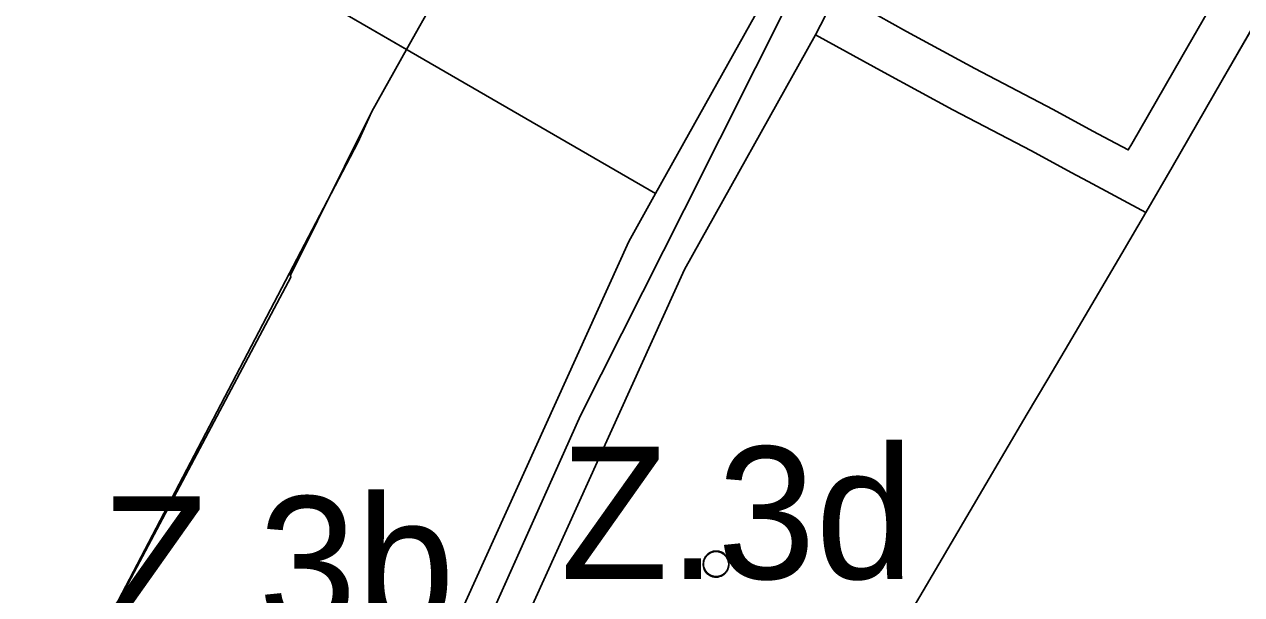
# Model space of a CAD drawing. Extents: x -555509 to -553005, y -1186756 to -1182560.
# Drawn here: x -554876.1 to -554719.5, y -1185394.3 to -1185321 of the extents above; entities that cross this region are included whole.
import ezdxf

# ---------------------------------------------------------------- set-up
doc = ezdxf.new("R2010")
doc.units = 0
for name, color, linetype in [('Level 15', 7, 'Continuous'), ('Level 36', 7, 'Continuous'), ('Level 4', 7, 'Continuous'), ('Level 46', 7, 'Continuous'), ('Level 52', 7, 'Continuous'), ('Level 56', 7, 'Continuous'), ('Level 6', 7, 'Continuous'), ('navrh_BV', 7, 'Continuous'), ('OBRYS_PLOCH', 7, 'Continuous'), ('rezerva_BV', 7, 'Continuous'), ('stav_AP', 7, 'Continuous'), ('stav_BV', 7, 'Continuous'), ('stav_PU', 7, 'Continuous'), ('stav_ZZ', 7, 'Continuous')]:
    doc.layers.add(name, color=color, linetype=linetype)

msp = doc.modelspace()

# ---------------------------------------------------------------- linework, layer by layer
at = {"layer": 'Level 15'}
for p, q in [((-554791.22, -1185344.83), (-554771.69, -1185306.03)), ((-554804.53, -1185371.26), (-554791.22, -1185344.83)), ((-554807.68, -1185369.52), (-554823.22, -1185403.79)), ((-554819.98, -1185405.63), (-554804.53, -1185371.26))]:
    msp.add_line(p, q, dxfattribs=at)
for points in [[(-554774.2, -1185304.73), (-554781.36, -1185318.51), (-554794.88, -1185342.72)], [(-554794.88, -1185342.72), (-554798.33, -1185348.89), (-554807.68, -1185369.52)]]:
    msp.add_lwpolyline(points, dxfattribs=at)
at = {"layer": 'Level 36'}
for p, q in [((-554813.94, -1185300.96), (-554826.92, -1185324.2)), ((-554826.92, -1185324.2), (-554831.39, -1185332.2)), ((-554831.39, -1185332.2), (-554841.88, -1185353.31)), ((-554841.88, -1185353.31), (-554841.76, -1185353.38))]:
    msp.add_line(p, q, dxfattribs=at)
msp.add_lwpolyline([(-554841.76, -1185353.38), (-554871.53, -1185409.38), (-554894.36, -1185471.66), (-554888.92, -1185474.12), (-554853.01, -1185482.98), (-554857.96, -1185501.02), (-554854.76, -1185500.41), (-554849, -1185498.59), (-554849.65, -1185504.21), (-554807.22, -1185493.38), (-554794.19, -1185489.23), (-554775.16, -1185478.6), (-554760.96, -1185470.31)], dxfattribs=at)
at = {"layer": 'Level 4'}
for centre in [(-554787.11, -1185390.4), (-554787.11, -1185390.4), (-554787.09, -1185390.32)]:
    msp.add_circle(centre, 1.64, dxfattribs=at)
at = {"layer": 'Level 52'}
msp.add_lwpolyline([(-554715.19, -1185316.37), (-554721.98, -1185328.15), (-554728.42, -1185339.33), (-554731.79, -1185345.18), (-554734.88, -1185350.42), (-554742.18, -1185362.81), (-554744.55, -1185366.82), (-554747.05, -1185371.06), (-554752.81, -1185380.83), (-554760.45, -1185393.79), (-554768.14, -1185406.83), (-554772.69, -1185415.93), (-554786.97, -1185444.66), (-554790.07, -1185451.89), (-554783.65, -1185463.15), (-554777.58, -1185473.79), (-554773.94, -1185481.01), (-554750.17, -1185467.82), (-554741.93, -1185463.25), (-554714.96, -1185448.24), (-554698.05, -1185438.6)], dxfattribs=at)
at = {"layer": 'Level 56'}
for p, q in [((-554813.94, -1185300.96), (-554826.92, -1185324.2)), ((-554774.32, -1185322.31), (-554791.18, -1185352.5)), ((-554826.92, -1185324.2), (-554831.39, -1185332.2)), ((-554831.39, -1185332.2), (-554833.18, -1185336.15)), ((-554746.53, -1185337.24), (-554756.64, -1185331.95)), ((-554833.18, -1185336.15), (-554871.53, -1185409.38)), ((-554731.79, -1185345.18), (-554739.23, -1185341.16)), ((-554798.33, -1185348.89), (-554794.88, -1185342.72)), ((-554734.88, -1185350.42), (-554731.79, -1185345.18)), ((-554807.68, -1185369.52), (-554798.33, -1185348.89)), ((-554742.18, -1185362.81), (-554734.88, -1185350.42)), ((-554791.18, -1185352.5), (-554825.35, -1185427.87)), ((-554744.55, -1185366.82), (-554742.18, -1185362.81)), ((-554747.05, -1185371.06), (-554744.55, -1185366.82)), ((-554823.22, -1185403.79), (-554807.68, -1185369.52)), ((-554752.81, -1185380.83), (-554747.05, -1185371.06)), ((-554760.45, -1185393.79), (-554752.81, -1185380.83)), ((-554768.14, -1185406.83), (-554760.45, -1185393.79))]:
    msp.add_line(p, q, dxfattribs=at)
for points in [[(-554794.88, -1185342.72), (-554781.36, -1185318.51), (-554781.34, -1185318.48)], [(-554756.64, -1185331.95), (-554765.45, -1185327.15), (-554774.32, -1185322.31)], [(-554739.23, -1185341.16), (-554741.42, -1185340.01), (-554746.53, -1185337.24)]]:
    msp.add_lwpolyline(points, dxfattribs=at)
at = {"layer": 'Level 6'}
msp.add_lwpolyline([(-554715.19, -1185316.37), (-554721.98, -1185328.15), (-554728.42, -1185339.33), (-554731.79, -1185345.18), (-554734.88, -1185350.42), (-554742.18, -1185362.81), (-554744.55, -1185366.82), (-554747.05, -1185371.06), (-554752.81, -1185380.83), (-554760.45, -1185393.79), (-554768.14, -1185406.83), (-554772.69, -1185415.93), (-554786.97, -1185444.66), (-554790.07, -1185451.89), (-554783.65, -1185463.15), (-554777.58, -1185473.79), (-554773.94, -1185481.01), (-554750.17, -1185467.82), (-554741.93, -1185463.25), (-554714.96, -1185448.24), (-554698.05, -1185438.6)], dxfattribs=at)
at = {"layer": 'navrh_BV'}
for p, q in [((-554813.94, -1185300.96), (-554826.92, -1185324.2)), ((-554813.94, -1185300.96), (-554826.92, -1185324.2)), ((-554794.88, -1185342.72), (-554781.36, -1185318.51)), ((-554794.88, -1185342.72), (-554781.36, -1185318.51)), ((-554774.32, -1185322.31), (-554791.18, -1185352.5)), ((-554774.32, -1185322.31), (-554791.18, -1185352.5)), ((-554774.32, -1185322.31), (-554791.18, -1185352.5)), ((-554765.45, -1185327.15), (-554774.32, -1185322.31)), ((-554765.45, -1185327.15), (-554774.32, -1185322.31)), ((-554765.45, -1185327.15), (-554774.32, -1185322.31)), ((-554756.64, -1185331.95), (-554765.45, -1185327.15)), ((-554756.64, -1185331.95), (-554765.45, -1185327.15)), ((-554756.64, -1185331.95), (-554765.45, -1185327.15)), ((-554746.53, -1185337.24), (-554756.64, -1185331.95)), ((-554746.53, -1185337.24), (-554756.64, -1185331.95)), ((-554746.53, -1185337.24), (-554756.64, -1185331.95)), ((-554833.18, -1185336.15), (-554871.53, -1185409.38)), ((-554833.18, -1185336.15), (-554871.53, -1185409.38)), ((-554741.42, -1185340.01), (-554746.53, -1185337.24)), ((-554741.42, -1185340.01), (-554746.53, -1185337.24)), ((-554741.42, -1185340.01), (-554746.53, -1185337.24)), ((-554739.23, -1185341.16), (-554741.42, -1185340.01)), ((-554739.23, -1185341.16), (-554741.42, -1185340.01)), ((-554739.23, -1185341.16), (-554741.42, -1185340.01)), ((-554731.79, -1185345.18), (-554739.23, -1185341.16)), ((-554731.79, -1185345.18), (-554739.23, -1185341.16)), ((-554731.79, -1185345.18), (-554739.23, -1185341.16)), ((-554798.33, -1185348.89), (-554794.88, -1185342.72)), ((-554798.33, -1185348.89), (-554794.88, -1185342.72)), ((-554734.88, -1185350.42), (-554731.79, -1185345.18)), ((-554734.88, -1185350.42), (-554731.79, -1185345.18)), ((-554734.88, -1185350.42), (-554731.79, -1185345.18)), ((-554807.68, -1185369.52), (-554798.33, -1185348.89)), ((-554807.68, -1185369.52), (-554798.33, -1185348.89)), ((-554742.18, -1185362.81), (-554734.88, -1185350.42)), ((-554742.18, -1185362.81), (-554734.88, -1185350.42)), ((-554742.18, -1185362.81), (-554734.88, -1185350.42)), ((-554791.18, -1185352.5), (-554825.35, -1185427.87)), ((-554791.18, -1185352.5), (-554825.35, -1185427.87)), ((-554791.18, -1185352.5), (-554825.35, -1185427.87)), ((-554744.55, -1185366.82), (-554742.18, -1185362.81)), ((-554744.55, -1185366.82), (-554742.18, -1185362.81)), ((-554744.55, -1185366.82), (-554742.18, -1185362.81)), ((-554747.05, -1185371.06), (-554744.55, -1185366.82)), ((-554747.05, -1185371.06), (-554744.55, -1185366.82)), ((-554747.05, -1185371.06), (-554744.55, -1185366.82)), ((-554823.22, -1185403.79), (-554807.68, -1185369.52)), ((-554823.22, -1185403.79), (-554807.68, -1185369.52)), ((-554752.81, -1185380.83), (-554747.05, -1185371.06)), ((-554760.45, -1185393.79), (-554752.81, -1185380.83)), ((-554768.14, -1185406.83), (-554760.45, -1185393.79)), ((-554768.14, -1185406.83), (-554760.45, -1185393.79)), ((-554768.14, -1185406.83), (-554760.45, -1185393.79))]:
    msp.add_line(p, q, dxfattribs=at)
for points in [[(-554826.92, -1185324.2), (-554831.39, -1185332.2), (-554833.18, -1185336.15)], [(-554826.92, -1185324.2), (-554831.39, -1185332.2), (-554833.18, -1185336.15)], [(-554760.45, -1185393.79), (-554752.81, -1185380.83), (-554747.05, -1185371.06)], [(-554760.45, -1185393.79), (-554752.81, -1185380.83), (-554747.05, -1185371.06)]]:
    msp.add_lwpolyline(points, dxfattribs=at)
for centre, start, end in [((-554787.09, -1185390.32), 344.6415, 167.2575), ((-554787.11, -1185390.4), 164.6415, 347.2575)]:
    msp.add_arc(centre, 1.64, start, end, dxfattribs=at)
at = {"layer": 'OBRYS_PLOCH'}
for p, q in [((-554774.32, -1185322.31), (-554742.92, -1185261.86)), ((-554866.85, -1185301.12), (-554826.92, -1185324.2)), ((-554826.92, -1185324.2), (-554813.94, -1185300.96)), ((-554813.94, -1185300.96), (-554826.92, -1185324.2)), ((-554781.36, -1185318.51), (-554794.88, -1185342.72)), ((-554794.88, -1185342.72), (-554781.36, -1185318.51)), ((-554791.18, -1185352.5), (-554774.32, -1185322.31)), ((-554774.32, -1185322.31), (-554791.18, -1185352.5)), ((-554765.45, -1185327.15), (-554774.32, -1185322.31)), ((-554756.64, -1185331.95), (-554765.45, -1185327.15)), ((-554746.53, -1185337.24), (-554756.64, -1185331.95)), ((-554833.18, -1185336.15), (-554871.53, -1185409.38)), ((-554741.42, -1185340.01), (-554746.53, -1185337.24)), ((-554739.23, -1185341.16), (-554741.42, -1185340.01)), ((-554731.79, -1185345.18), (-554739.23, -1185341.16)), ((-554794.88, -1185342.72), (-554798.33, -1185348.89)), ((-554798.33, -1185348.89), (-554794.88, -1185342.72)), ((-554798.33, -1185348.89), (-554807.68, -1185369.52)), ((-554807.68, -1185369.52), (-554798.33, -1185348.89)), ((-554825.35, -1185427.87), (-554791.18, -1185352.5)), ((-554791.18, -1185352.5), (-554825.35, -1185427.87)), ((-554744.55, -1185366.82), (-554742.18, -1185362.81)), ((-554747.05, -1185371.06), (-554744.55, -1185366.82)), ((-554807.68, -1185369.52), (-554823.22, -1185403.79)), ((-554823.22, -1185403.79), (-554807.68, -1185369.52)), ((-554752.81, -1185380.83), (-554747.05, -1185371.06)), ((-554760.45, -1185393.79), (-554752.81, -1185380.83)), ((-554768.14, -1185406.83), (-554760.45, -1185393.79))]:
    msp.add_line(p, q, dxfattribs=at)
for points in [[(-554694.99, -1185274.23), (-554703.22, -1185292.14), (-554708.82, -1185304.31), (-554711.08, -1185309.23), (-554715.19, -1185316.37), (-554721.98, -1185328.15), (-554728.42, -1185339.33), (-554731.79, -1185345.18), (-554734.88, -1185350.42), (-554742.18, -1185362.81), (-554744.55, -1185366.82), (-554747.05, -1185371.06), (-554752.81, -1185380.83), (-554760.45, -1185393.79), (-554768.14, -1185406.83), (-554772.69, -1185415.93)], [(-554826.92, -1185324.2), (-554831.39, -1185332.2), (-554833.18, -1185336.15)], [(-554742.18, -1185362.81), (-554734.88, -1185350.42), (-554731.79, -1185345.18)]]:
    msp.add_lwpolyline(points, dxfattribs=at)
for centre, start, end in [((-554787.09, -1185390.32), 344.6415, 167.2575), ((-554787.11, -1185390.4), 164.6415, 347.2575)]:
    msp.add_arc(centre, 1.64, start, end, dxfattribs=at)
at = {"layer": 'rezerva_BV'}
for p, q in [((-554742.92, -1185261.86), (-554774.32, -1185322.31)), ((-554742.92, -1185261.86), (-554774.32, -1185322.31)), ((-554721.98, -1185328.15), (-554715.19, -1185316.37)), ((-554721.98, -1185328.15), (-554715.19, -1185316.37)), ((-554743.71, -1185331.94), (-554753.81, -1185326.66)), ((-554728.42, -1185339.33), (-554721.98, -1185328.15)), ((-554728.42, -1185339.33), (-554721.98, -1185328.15)), ((-554756.64, -1185331.95), (-554746.53, -1185337.24)), ((-554756.64, -1185331.95), (-554746.53, -1185337.24)), ((-554746.53, -1185337.24), (-554741.42, -1185340.01)), ((-554746.53, -1185337.24), (-554741.42, -1185340.01)), ((-554741.42, -1185340.01), (-554739.23, -1185341.16)), ((-554741.42, -1185340.01), (-554739.23, -1185341.16)), ((-554731.79, -1185345.18), (-554728.42, -1185339.33)), ((-554731.79, -1185345.18), (-554728.42, -1185339.33)), ((-554739.23, -1185341.16), (-554731.79, -1185345.18)), ((-554739.23, -1185341.16), (-554731.79, -1185345.18))]:
    msp.add_line(p, q, dxfattribs=at)
for points in [[(-554720.39, -1185313.38), (-554727.18, -1185325.15), (-554733.62, -1185336.34), (-554734.07, -1185337.13), (-554736.41, -1185335.86)], [(-554753.81, -1185326.66), (-554762.58, -1185321.88), (-554766.29, -1185319.86)], [(-554774.32, -1185322.31), (-554765.45, -1185327.15), (-554756.64, -1185331.95)], [(-554774.32, -1185322.31), (-554765.45, -1185327.15), (-554756.64, -1185331.95)], [(-554736.41, -1185335.86), (-554738.6, -1185334.72), (-554743.71, -1185331.94)]]:
    msp.add_lwpolyline(points, dxfattribs=at)
at = {"layer": 'stav_AP'}
for p, q in [((-554794.88, -1185342.72), (-554866.85, -1185301.12)), ((-554823.22, -1185403.79), (-554807.68, -1185369.52)), ((-554804.53, -1185371.26), (-554819.98, -1185405.63)), ((-554811.49, -1185386.76), (-554804.53, -1185371.26)), ((-554817.8, -1185400.8), (-554811.49, -1185386.76))]:
    msp.add_line(p, q, dxfattribs=at)
msp.add_lwpolyline([(-554807.68, -1185369.52), (-554798.33, -1185348.89), (-554794.88, -1185342.72)], dxfattribs=at)
at = {"layer": 'stav_BV'}
msp.add_lwpolyline([(-554694.99, -1185274.23), (-554703.22, -1185292.14), (-554708.82, -1185304.31), (-554711.08, -1185309.23), (-554715.19, -1185316.37), (-554721.98, -1185328.15), (-554728.42, -1185339.33), (-554731.79, -1185345.18), (-554734.88, -1185350.42), (-554742.18, -1185362.81), (-554744.55, -1185366.82), (-554747.05, -1185371.06), (-554752.81, -1185380.83), (-554760.45, -1185393.79), (-554768.14, -1185406.83), (-554772.69, -1185415.93)], dxfattribs=at)
at = {"layer": 'stav_PU'}
for p, q in [((-554774.32, -1185322.31), (-554742.92, -1185261.86)), ((-554781.36, -1185318.51), (-554794.88, -1185342.72)), ((-554791.18, -1185352.5), (-554774.32, -1185322.31)), ((-554794.88, -1185342.72), (-554798.33, -1185348.89)), ((-554798.33, -1185348.89), (-554807.68, -1185369.52)), ((-554825.35, -1185427.87), (-554791.18, -1185352.5)), ((-554807.68, -1185369.52), (-554823.22, -1185403.79)), ((-554819.98, -1185405.63), (-554804.53, -1185371.26)), ((-554804.53, -1185371.26), (-554811.49, -1185386.76)), ((-554811.49, -1185386.76), (-554817.8, -1185400.8))]:
    msp.add_line(p, q, dxfattribs=at)
at = {"layer": 'stav_ZZ'}
for p, q in [((-554742.92, -1185261.86), (-554774.32, -1185322.31)), ((-554866.85, -1185301.12), (-554826.92, -1185324.2)), ((-554826.92, -1185324.2), (-554813.94, -1185300.96)), ((-554774.32, -1185322.31), (-554765.45, -1185327.15)), ((-554765.45, -1185327.15), (-554756.64, -1185331.95)), ((-554756.64, -1185331.95), (-554746.53, -1185337.24)), ((-554746.53, -1185337.24), (-554741.42, -1185340.01)), ((-554741.42, -1185340.01), (-554739.23, -1185341.16)), ((-554739.23, -1185341.16), (-554731.79, -1185345.18))]:
    msp.add_line(p, q, dxfattribs=at)
msp.add_lwpolyline([(-554731.79, -1185345.18), (-554728.42, -1185339.33), (-554721.98, -1185328.15), (-554715.19, -1185316.37)], dxfattribs=at)

# ---------------------------------------------------------------- texts
at = {"layer": 'Level 46'}
for s, p in [('Z.3d', (-554807.15, -1185392.26)), ('Z.3d', (-554807.15, -1185392.26)), ('Z.3b', (-554866.2, -1185398.66))]:
    msp.add_text(s, height=17, dxfattribs=at).set_placement(p)

doc.saveas('drawing.dxf')
